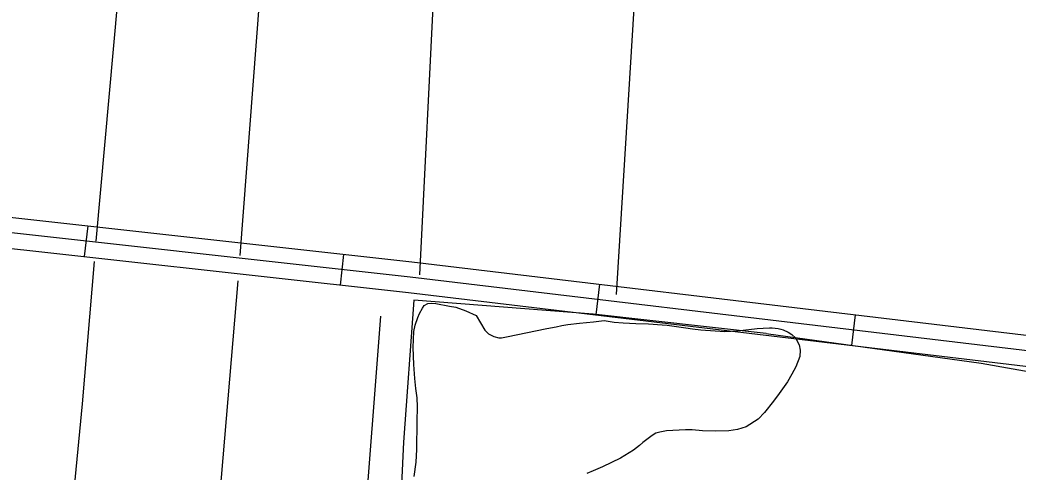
# Model space of a CAD drawing. Extents: x 3281947 to 3319794, y 715894 to 741249.
# Drawn here: x 3304592 to 3305561, y 725413 to 725853 of the extents above; entities that cross this region are included whole.
import ezdxf

# ---------------------------------------------------------------- set-up
doc = ezdxf.new("R2010")
doc.units = 0
for name, color, linetype in [('V-ROAD-CNTR', 7, 'Continuous'), ('V-SITE-VEGE', 7, 'Continuous'), ('V-SURV-IDEN', 7, 'Continuous'), ('V-TOPO-SHOR', 7, 'Continuous')]:
    doc.layers.add(name, color=color, linetype=linetype)

msp = doc.modelspace()

# ---------------------------------------------------------------- linework, layer by layer
at = {"layer": 'V-ROAD-CNTR'}
for p, q in [((3304658.17, 725652.67), (3304654.86, 725622.85)), ((3304906.64, 725625.03), (3304903.33, 725595.22)), ((3305155.06, 725595.91), (3305151.5, 725566.12)), ((3305403.3, 725566.27), (3305399.74, 725536.48))]:
    msp.add_line(p, q, dxfattribs=at)
for points in [[(3303644.85, 725636.22), (3303827.01, 725629.57), (3303849.07, 725630.87), (3303868.03, 725634.12), (3303888.54, 725642.79), (3303902.89, 725652.71), (3303960.75, 725692.63), (3303984.34, 725704.86), (3304007.32, 725713.26), (3304027.46, 725716.68), (3304048.27, 725718.99), (3304072.6, 725717.79), (3304972.96, 725617.66), (3305960.01, 725499.8)], [(3305958.23, 725484.9), (3304971.24, 725602.76), (3304071.4, 725702.83), (3304048.73, 725703.95), (3304029.55, 725701.82), (3304011.19, 725698.7), (3303990.39, 725691.1), (3303968.49, 725679.75), (3303911.42, 725640.36), (3303895.8, 725629.57), (3303872.28, 725619.63), (3303850.78, 725615.95), (3303827.18, 725614.56), (3303632.78, 725621.65)], [(3303649.1, 725606.04), (3303827.35, 725599.54), (3303852.49, 725601.02), (3303876.52, 725605.13), (3303903.07, 725616.35), (3303919.94, 725628.02), (3303976.23, 725666.87), (3303996.44, 725677.34), (3304015.05, 725684.14), (3304031.63, 725686.96), (3304049.19, 725688.91), (3304070.2, 725687.87), (3304969.52, 725587.86), (3305956.45, 725470.01)]]:
    msp.add_lwpolyline(points, dxfattribs=at)
at = {"layer": 'V-SITE-VEGE'}
for points in [[(3304975.22, 725409.1), (3304977.14, 725423.18), (3304977.84, 725435.49), (3304978.09, 725462.49), (3304978.42, 725476.79), (3304978.1, 725485.72), (3304976.79, 725494.67), (3304975.68, 725504.21), (3304974.81, 725517.92), (3304974.17, 725534.41), (3304974.7, 725549.89), (3304976.15, 725556.23), (3304978.6, 725563.76), (3304980.22, 725567.52), (3304983.05, 725572.85), (3304984.66, 725575.22), (3304988.25, 725577.37), (3304991.63, 725577.54), (3304996.2, 725577.1), (3305009.48, 725574.8), (3305015.42, 725573.55), (3305025.12, 725570.29), (3305035.21, 725565.63), (3305043.82, 725551.26), (3305047.16, 725547.65), (3305052.5, 725545.22), (3305057.25, 725543.99)], [(3305057.25, 725543.99), (3305059.84, 725543.96), (3305064.81, 725544.91), (3305104, 725553.1), (3305112.95, 725554.6), (3305118.52, 725555.75), (3305124.29, 725556.69), (3305135.62, 725558.18), (3305149.14, 725559.44), (3305159.67, 725560.74), (3305169.19, 725559.06), (3305178.12, 725558.39), (3305190.22, 725557.68), (3305202.73, 725557.37), (3305215.83, 725556.66), (3305220.79, 725556.22), (3305238.84, 725553.67), (3305245.18, 725552.62), (3305253.32, 725551.75), (3305267.21, 725550.84), (3305276.73, 725549.96), (3305289.05, 725550.64), (3305308.13, 725553.05), (3305313.9, 725553.4), (3305320.05, 725553.54), (3305322.83, 725553.51), (3305328.39, 725553.07), (3305330.97, 725552.45), (3305333.34, 725551.63), (3305338.08, 725549.4), (3305341.84, 725546.99), (3305345.18, 725543.78), (3305348.9, 725537.19), (3305349.84, 725532.02), (3305349.39, 725525.87), (3305345.52, 725515.58), (3305341.89, 725508.66), (3305337.45, 725501.16), (3305329.61, 725489.91), (3305323.98, 725482.21), (3305315.14, 725471.37), (3305308.93, 725464.68), (3305297.54, 725457.43), (3305289.18, 725454.73), (3305280.63, 725453.61), (3305268.12, 725453.13), (3305255.02, 725453.65), (3305245.1, 725454.53), (3305238.54, 725454.59), (3305220.06, 725453.56), (3305213.5, 725452.23), (3305209.72, 725451.08), (3305206.32, 725448.92), (3305197.13, 725442.05), (3305193.73, 725439.1), (3305187.92, 725434.59), (3305175.54, 725426.96), (3305158, 725418.58), (3305148.83, 725414.69), (3305142.65, 725411.96)]]:
    msp.add_lwpolyline(points, dxfattribs=at)
at = {"layer": 'V-TOPO-SHOR'}
for p, q in [((3304666.27, 725637.83), (3304737.83, 726433.93)), ((3304867.83, 726435.93), (3304805.84, 725623.9)), ((3305171.49, 725585.96), (3305201.37, 726068.46))]:
    msp.add_line(p, q, dxfattribs=at)
for points in [[(3305021.42, 726322.21), (3305005.87, 726151.87), (3304994.37, 725949.42), (3304994.82, 725898.37), (3304980.33, 725605.12)], [(3304604.86, 724978.76), (3304653.16, 725479.63), (3304664.71, 725618.03)], [(3304803.83, 725599.35), (3304763.48, 725121.58), (3304750.45, 724973.29)], [(3305316.75, 725547.98), (3305148.96, 725566.86), (3304974.86, 725580.49), (3304964.71, 725442.35), (3304939.12, 724901.27), (3305300.54, 724888.74)], [(3304939.12, 724901.27), (3304891.81, 724904.64), (3304942.85, 725565.08)], [(3305316.75, 725547.98), (3305525.47, 725519.12), (3305776.18, 725475.04), (3305938.78, 725464.01)]]:
    msp.add_lwpolyline(points, dxfattribs=at)

# ---------------------------------------------------------------- texts
at = {"layer": 'V-SURV-IDEN'}
msp.add_text('3376+75.2', height=100, rotation=63.49093, dxfattribs=at).set_placement((3304514.37, 725730.35))

doc.saveas('drawing.dxf')
